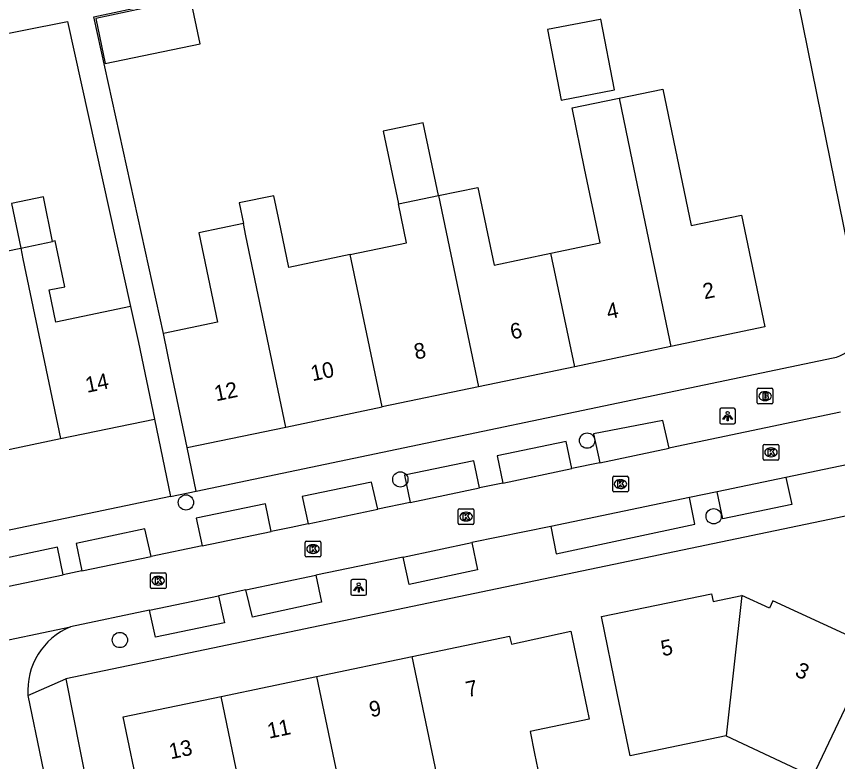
# Model space of a CAD drawing. Extents: x 162990 to 165007, y 383433 to 384336.
# Drawn here: x 163670.6 to 163723.1, y 384006.2 to 384053.9 of the extents above; entities that cross this region are included whole.
import ezdxf

# ---------------------------------------------------------------- set-up
doc = ezdxf.new("R2010")
doc.units = 0
for name, color, linetype in [('IMGEO_Boom', 7, 'Continuous'), ('IMGEO_Brandkraan', 7, 'Continuous'), ('IMGEO_Kolk', 7, 'Continuous'), ('IMGEO_Lichtpunt', 7, 'Continuous'), ('IMGEO_Pand', 7, 'Continuous'), ('IMGEO_Pand_nummerreeks', 7, 'Continuous'), ('IMGEO_Rijbaan_lokaal_open', 7, 'Continuous'), ('IMGEO_Voetpad_open', 7, 'Continuous')]:
    doc.layers.add(name, color=color, linetype=linetype)

msp = doc.modelspace()

# ---------------------------------------------------------------- linework, layer by layer
at = {"layer": 'IMGEO_Boom'}
for centre in [(163707.086, 384026.756), (163695.132, 384024.274), (163681.41, 384022.8), (163715.19, 384021.915), (163677.183, 384013.997)]:
    msp.add_circle(centre, 0.489, dxfattribs=at)
at = {"layer": 'IMGEO_Brandkraan'}
for p, q in [((163717.983, 384029.178), (163717.983, 384030.03)), ((163718.058, 384030.104), (163718.91, 384030.104)), ((163718.984, 384030.03), (163718.984, 384029.178)), ((163718.471, 384029.884), (163718.496, 384029.884)), ((163718.91, 384029.104), (163718.058, 384029.104)), ((163718.494, 384029.324), (163718.469, 384029.324))]:
    msp.add_line(p, q, dxfattribs=at)
for points in [[(163717.983, 384029.178), (163717.983, 384030.03)], [(163718.058, 384030.104), (163718.91, 384030.104)], [(163718.984, 384030.03), (163718.984, 384029.178)], [(163718.331, 384029.804), (163718.331, 384029.404), (163718.544, 384029.404)], [(163718.562, 384029.804), (163718.331, 384029.804)], [(163718.51, 384029.723), (163718.456, 384029.723), (163718.456, 384029.647)], [(163718.456, 384029.647), (163718.509, 384029.647)], [(163718.518, 384029.571), (163718.456, 384029.571), (163718.456, 384029.49)], [(163718.456, 384029.49), (163718.518, 384029.49)], [(163718.91, 384029.104), (163718.058, 384029.104)]]:
    msp.add_lwpolyline(points, dxfattribs=at)
for centre, radius, start, end in [((163718.06, 384030.028), 0.0765, 91.552, 178.448), ((163718.06, 384030.028), 0.0765, 91.552, 178.448), ((163718.908, 384030.028), 0.0765, 1.552, 88.448), ((163718.908, 384030.028), 0.0765, 1.552, 88.448), ((163718.511, 384029.685), 0.0379, 267.8285, 90.9355), ((163718.519, 384029.53), 0.0404, 269.8759, 90.5077), ((163718.55, 384029.655), 0.251, 268.6676, 293.5347), ((163718.566, 384029.659), 0.145, 59.4692, 91.5367), ((163718.591, 384029.706), 0.0922, 285.5137, 58.1501), ((163718.596, 384029.514), 0.105, 301.3115, 78.989), ((163718.06, 384029.18), 0.0765, 181.552, 268.448), ((163718.06, 384029.18), 0.0765, 181.552, 268.448), ((163718.908, 384029.18), 0.0765, 271.552, 358.448), ((163718.908, 384029.18), 0.0765, 271.552, 358.448)]:
    msp.add_arc(centre, radius, start, end, dxfattribs=at)
for centre, major_axis, ratio, start_param, end_param in [((163718.47, 384029.604), (-0.387, 0.002), 0.722429, 4.712389, 7.853982), ((163718.495, 384029.604), (-0.39, 0.002), 0.717154, 1.570796, 4.712389)]:
    msp.add_ellipse(centre, major_axis=major_axis, ratio=ratio, start_param=start_param, end_param=end_param, dxfattribs=at)
at = {"layer": 'IMGEO_Kolk'}
for p, q in [((163718.361, 384025.583), (163718.361, 384026.435)), ((163718.436, 384026.509), (163719.288, 384026.509)), ((163718.849, 384026.289), (163718.874, 384026.289)), ((163719.362, 384026.435), (163719.362, 384025.583)), ((163718.872, 384025.729), (163718.847, 384025.729)), ((163719.288, 384025.509), (163718.436, 384025.509)), ((163708.727, 384023.548), (163708.727, 384024.4)), ((163708.802, 384024.474), (163709.654, 384024.474)), ((163709.215, 384024.254), (163709.24, 384024.254)), ((163709.728, 384024.4), (163709.728, 384023.548)), ((163709.238, 384023.694), (163709.213, 384023.694)), ((163709.654, 384023.474), (163708.802, 384023.474)), ((163698.843, 384021.468), (163698.843, 384022.32)), ((163698.918, 384022.394), (163699.77, 384022.394)), ((163699.331, 384022.174), (163699.356, 384022.174)), ((163699.844, 384022.32), (163699.844, 384021.468)), ((163699.354, 384021.614), (163699.329, 384021.614)), ((163699.77, 384021.394), (163698.918, 384021.394)), ((163689.043, 384019.392), (163689.043, 384020.244)), ((163689.118, 384020.318), (163689.97, 384020.318)), ((163689.531, 384020.098), (163689.556, 384020.098)), ((163690.044, 384020.244), (163690.044, 384019.392)), ((163689.554, 384019.538), (163689.529, 384019.538)), ((163689.97, 384019.318), (163689.118, 384019.318)), ((163679.133, 384017.365), (163679.133, 384018.217)), ((163679.208, 384018.291), (163680.06, 384018.291)), ((163679.621, 384018.071), (163679.646, 384018.071)), ((163680.134, 384018.217), (163680.134, 384017.365)), ((163679.644, 384017.511), (163679.619, 384017.511)), ((163680.06, 384017.291), (163679.208, 384017.291))]:
    msp.add_line(p, q, dxfattribs=at)
for points in [[(163718.361, 384025.583), (163718.361, 384026.435)], [(163718.436, 384026.509), (163719.288, 384026.509)], [(163719.362, 384026.435), (163719.362, 384025.583)], [(163718.682, 384026.209), (163718.805, 384026.209), (163718.805, 384026.058), (163718.935, 384026.209), (163719.099, 384026.209), (163718.953, 384026.058), (163719.106, 384025.809), (163718.954, 384025.809), (163718.869, 384025.973), (163718.805, 384025.906), (163718.805, 384025.809), (163718.682, 384025.809), (163718.682, 384026.209)], [(163719.288, 384025.509), (163718.436, 384025.509)], [(163708.727, 384023.548), (163708.727, 384024.4)], [(163708.802, 384024.474), (163709.654, 384024.474)], [(163709.048, 384024.174), (163709.171, 384024.174), (163709.171, 384024.023), (163709.301, 384024.174), (163709.465, 384024.174), (163709.319, 384024.023), (163709.472, 384023.774), (163709.32, 384023.774), (163709.235, 384023.938), (163709.171, 384023.871), (163709.171, 384023.774), (163709.048, 384023.774), (163709.048, 384024.174)], [(163709.728, 384024.4), (163709.728, 384023.548)], [(163709.654, 384023.474), (163708.802, 384023.474)], [(163698.843, 384021.468), (163698.843, 384022.32)], [(163698.918, 384022.394), (163699.77, 384022.394)], [(163699.164, 384022.094), (163699.287, 384022.094), (163699.287, 384021.943), (163699.417, 384022.094), (163699.581, 384022.094), (163699.435, 384021.943), (163699.588, 384021.694), (163699.436, 384021.694), (163699.351, 384021.858), (163699.287, 384021.791), (163699.287, 384021.694), (163699.164, 384021.694), (163699.164, 384022.094)], [(163699.844, 384022.32), (163699.844, 384021.468)], [(163699.77, 384021.394), (163698.918, 384021.394)], [(163689.043, 384019.392), (163689.043, 384020.244)], [(163689.118, 384020.318), (163689.97, 384020.318)], [(163689.364, 384020.018), (163689.487, 384020.018), (163689.487, 384019.867), (163689.617, 384020.018), (163689.781, 384020.018), (163689.635, 384019.867), (163689.788, 384019.618), (163689.636, 384019.618), (163689.551, 384019.782), (163689.487, 384019.715), (163689.487, 384019.618), (163689.364, 384019.618), (163689.364, 384020.018)], [(163690.044, 384020.244), (163690.044, 384019.392)], [(163689.97, 384019.318), (163689.118, 384019.318)], [(163679.133, 384017.365), (163679.133, 384018.217)], [(163679.208, 384018.291), (163680.06, 384018.291)], [(163679.454, 384017.991), (163679.577, 384017.991), (163679.577, 384017.84), (163679.707, 384017.991), (163679.871, 384017.991), (163679.725, 384017.84), (163679.878, 384017.591), (163679.726, 384017.591), (163679.641, 384017.755), (163679.577, 384017.688), (163679.577, 384017.591), (163679.454, 384017.591), (163679.454, 384017.991)], [(163680.134, 384018.217), (163680.134, 384017.365)], [(163680.06, 384017.291), (163679.208, 384017.291)]]:
    msp.add_lwpolyline(points, dxfattribs=at)
for centre, start, end in [((163718.438, 384026.433), 91.552, 178.448), ((163718.438, 384026.433), 91.552, 178.448), ((163719.286, 384026.433), 1.552, 88.448), ((163719.286, 384026.433), 1.552, 88.448), ((163718.438, 384025.585), 181.552, 268.448), ((163718.438, 384025.585), 181.552, 268.448), ((163719.286, 384025.585), 271.552, 358.448), ((163719.286, 384025.585), 271.552, 358.448), ((163708.804, 384024.398), 91.552, 178.448), ((163708.804, 384024.398), 91.552, 178.448), ((163709.652, 384024.398), 1.552, 88.448), ((163709.652, 384024.398), 1.552, 88.448), ((163708.804, 384023.55), 181.552, 268.448), ((163708.804, 384023.55), 181.552, 268.448), ((163709.652, 384023.55), 271.552, 358.448), ((163709.652, 384023.55), 271.552, 358.448), ((163698.92, 384022.318), 91.552, 178.448), ((163698.92, 384022.318), 91.552, 178.448), ((163699.768, 384022.318), 1.552, 88.448), ((163699.768, 384022.318), 1.552, 88.448), ((163698.92, 384021.47), 181.552, 268.448), ((163698.92, 384021.47), 181.552, 268.448), ((163699.768, 384021.47), 271.552, 358.448), ((163699.768, 384021.47), 271.552, 358.448), ((163689.12, 384020.242), 91.552, 178.448), ((163689.12, 384020.242), 91.552, 178.448), ((163689.968, 384020.242), 1.552, 88.448), ((163689.968, 384020.242), 1.552, 88.448), ((163689.12, 384019.394), 181.552, 268.448), ((163689.12, 384019.394), 181.552, 268.448), ((163689.968, 384019.394), 271.552, 358.448), ((163689.968, 384019.394), 271.552, 358.448), ((163679.21, 384018.215), 91.552, 178.448), ((163679.21, 384018.215), 91.552, 178.448), ((163680.058, 384018.215), 1.552, 88.448), ((163680.058, 384018.215), 1.552, 88.448), ((163679.21, 384017.367), 181.552, 268.448), ((163679.21, 384017.367), 181.552, 268.448), ((163680.058, 384017.367), 271.552, 358.448), ((163680.058, 384017.367), 271.552, 358.448)]:
    msp.add_arc(centre, 0.0765, start, end, dxfattribs=at)
for centre, major_axis, ratio, start_param, end_param in [((163718.848, 384026.009), (-0.387, 0.002), 0.722429, 4.712389, 7.853982), ((163718.873, 384026.009), (-0.39, 0.002), 0.717154, 1.570796, 4.712389), ((163709.214, 384023.974), (-0.387, 0.002), 0.722429, 4.712389, 7.853982), ((163709.239, 384023.974), (-0.39, 0.002), 0.717154, 1.570796, 4.712389), ((163699.33, 384021.894), (-0.387, 0.002), 0.722429, 4.712389, 7.853982), ((163699.355, 384021.894), (-0.39, 0.002), 0.717154, 1.570796, 4.712389), ((163689.53, 384019.818), (-0.387, 0.002), 0.722429, 4.712389, 7.853982), ((163689.555, 384019.818), (-0.39, 0.002), 0.717154, 1.570796, 4.712389), ((163679.62, 384017.791), (-0.387, 0.002), 0.722429, 4.712389, 7.853982), ((163679.645, 384017.791), (-0.39, 0.002), 0.717154, 1.570796, 4.712389)]:
    msp.add_ellipse(centre, major_axis=major_axis, ratio=ratio, start_param=start_param, end_param=end_param, dxfattribs=at)
at = {"layer": 'IMGEO_Lichtpunt'}
for p, q in [((163715.585, 384028.732), (163715.585, 384027.925)), ((163715.585, 384028.732), (163715.585, 384027.925)), ((163716.487, 384028.827), (163715.679, 384028.827)), ((163716.487, 384028.827), (163715.679, 384028.827)), ((163716.581, 384027.925), (163716.581, 384028.732)), ((163716.581, 384027.925), (163716.581, 384028.732)), ((163715.679, 384027.831), (163716.487, 384027.831)), ((163715.679, 384027.831), (163716.487, 384027.831)), ((163692.871, 384017.86), (163692.063, 384017.86)), ((163692.871, 384017.86), (163692.063, 384017.86)), ((163691.969, 384017.765), (163691.969, 384016.958)), ((163691.969, 384017.765), (163691.969, 384016.958)), ((163692.965, 384016.958), (163692.965, 384017.765)), ((163692.965, 384016.958), (163692.965, 384017.765)), ((163692.063, 384016.864), (163692.871, 384016.864)), ((163692.063, 384016.864), (163692.871, 384016.864))]:
    msp.add_line(p, q, dxfattribs=at)
for points in [[(163715.959, 384028.396), (163715.998, 384028.368), (163715.81, 384028.106), (163715.772, 384028.133), (163715.959, 384028.396)], [(163716.061, 384028.348), (163716.108, 384028.348), (163716.108, 384028.026), (163716.061, 384028.026), (163716.061, 384028.348)], [(163716.171, 384028.368), (163716.209, 384028.395), (163716.396, 384028.133), (163716.357, 384028.105), (163716.171, 384028.368)], [(163692.343, 384017.429), (163692.382, 384017.401), (163692.194, 384017.139), (163692.156, 384017.166), (163692.343, 384017.429)], [(163692.445, 384017.381), (163692.492, 384017.381), (163692.492, 384017.059), (163692.445, 384017.059), (163692.445, 384017.381)], [(163692.555, 384017.401), (163692.593, 384017.428), (163692.78, 384017.166), (163692.741, 384017.138), (163692.555, 384017.401)]]:
    msp.add_lwpolyline(points, dxfattribs=at)
for centre in [(163716.084, 384028.53), (163692.468, 384017.563)]:
    msp.add_circle(centre, 0.0994, dxfattribs=at)
for centre, start, end in [((163715.679, 384028.732), 90, 180), ((163715.679, 384028.732), 90, 180), ((163716.487, 384028.732), 0, 90), ((163716.487, 384028.732), 0, 90), ((163715.679, 384027.925), 180, 270), ((163715.679, 384027.925), 180, 270), ((163716.487, 384027.925), 270, 0), ((163716.487, 384027.925), 270, 360), ((163692.063, 384017.765), 90, 180), ((163692.063, 384017.765), 90, 180), ((163692.871, 384017.765), 0, 90), ((163692.871, 384017.765), 0, 90), ((163692.063, 384016.958), 180, 270), ((163692.063, 384016.958), 180, 270), ((163692.871, 384016.958), 270, 0), ((163692.871, 384016.958), 270, 360)]:
    msp.add_arc(centre, 0.0946, start, end, dxfattribs=at)
at = {"layer": 'IMGEO_Pand'}
for points in [[(163675.639, 384053.759), (163676.238, 384050.888), (163682.317, 384052.155), (163681.708, 384055.082), (163681.654, 384055.071), (163675.639, 384053.759)], [(163704.557, 384053.071), (163705.427, 384048.541), (163708.836, 384049.196), (163707.967, 384053.72), (163707.921, 384053.711), (163704.557, 384053.071)], [(163709.142, 384048.674), (163711.933, 384049.257), (163713.759, 384040.514), (163716.977, 384041.186), (163718.471, 384034.03), (163712.451, 384032.773)], [(163704.773, 384038.75), (163707.926, 384039.409), (163706.93, 384044.176), (163706.123, 384048.044), (163709.04, 384048.653), (163709.142, 384048.674)], [(163709.142, 384048.674), (163709.973, 384044.642), (163712.451, 384032.773)], [(163697.572, 384042.435), (163696.598, 384047.101), (163694.038, 384046.566), (163695.013, 384041.901)], [(163697.572, 384042.435), (163700.103, 384042.964), (163701.143, 384037.992), (163704.773, 384038.75)], [(163672.878, 384039.506), (163672.284, 384042.352), (163670.241, 384041.926), (163670.835, 384039.08)], [(163691.917, 384038.662), (163687.994, 384037.843), (163687.477, 384040.316), (163687.035, 384042.43), (163684.81, 384041.966), (163685.084, 384040.652)], [(163695.013, 384041.901), (163697.572, 384042.435)], [(163697.572, 384042.435), (163700.127, 384030.199)], [(163691.917, 384038.662), (163695.532, 384039.417), (163695.013, 384041.901)], [(163685.084, 384040.652), (163682.234, 384040.058), (163683.427, 384034.342), (163679.966, 384033.619)], [(163687.803, 384027.626), (163685.251, 384039.851), (163685.084, 384040.652)], [(163670.835, 384039.08), (163672.878, 384039.506)], [(163677.864, 384035.342), (163673.082, 384034.344), (163672.653, 384036.397), (163673.651, 384036.605), (163673.039, 384039.54), (163672.878, 384039.506)], [(163665.706, 384032.822), (163669.255, 384033.564), (163668.826, 384035.619), (163668.218, 384038.533), (163670.835, 384039.08)], [(163670.835, 384039.08), (163670.973, 384038.4), (163673.379, 384026.882)], [(163693.965, 384028.912), (163691.917, 384038.662)], [(163706.301, 384031.489), (163704.773, 384038.75)], [(163677.864, 384035.342), (163678.375, 384033.034), (163679.397, 384028.139)], [(163681.493, 384026.308), (163680.471, 384031.203), (163679.966, 384033.619)], [(163712.451, 384032.773), (163706.301, 384031.489)], [(163706.301, 384031.489), (163700.127, 384030.199)], [(163700.127, 384030.199), (163693.965, 384028.912)], [(163687.803, 384027.626), (163693.965, 384028.912)], [(163673.379, 384026.882), (163679.397, 384028.139)], [(163681.493, 384026.308), (163687.803, 384027.626)], [(163667.216, 384025.595), (163673.379, 384026.882)], [(163715.998, 384007.86), (163709.847, 384006.584), (163709.016, 384010.597), (163708.003, 384015.493), (163715.05, 384016.943), (163715.151, 384016.466), (163716.989, 384016.843)], [(163716.989, 384016.843), (163715.998, 384007.86)], [(163725.248, 384013.067), (163725.461, 384013.516), (163718.98, 384016.502), (163718.765, 384016.046), (163716.989, 384016.843)], [(163695.897, 384012.947), (163702.124, 384014.248), (163702.256, 384013.731), (163706.048, 384014.561), (163707.064, 384009.666), (163707.217, 384008.926), (163703.434, 384008.139), (163703.716, 384006.728), (163704.139, 384004.698), (163700.108, 384003.857), (163700.686, 384001.095), (163700.826, 384000.426), (163701.714, 384000.612), (163702.167, 383998.45), (163701.43, 383997.012)], [(163689.776, 384011.667), (163695.897, 384012.947)], [(163699.309, 383996.628), (163698.459, 384000.693), (163695.897, 384012.947)], [(163721.541, 384005.265), (163725.248, 384013.067)], [(163683.656, 384010.388), (163689.776, 384011.667)], [(163689.776, 384011.667), (163692.033, 384000.876)], [(163685.774, 383998.218), (163683.964, 383997.839), (163683.701, 383999.098), (163683.512, 384000), (163683.041, 384000), (163682.485, 384002.657), (163678.892, 384001.905), (163678.481, 384003.872), (163677.392, 384009.079), (163683.656, 384010.388)], [(163685.774, 383998.218), (163686.182, 383998.304), (163685.827, 384000), (163683.656, 384010.388)], [(163715.998, 384007.86), (163721.541, 384005.265)]]:
    msp.add_lwpolyline(points, dxfattribs=at)
at = {"layer": 'IMGEO_Rijbaan_lokaal_open'}
for points in [[(163723.31, 384028.57), (163712.43, 384026.29), (163712.333, 384026.27)], [(163707.894, 384025.34), (163712.333, 384026.27)], [(163707.894, 384025.34), (163706.115, 384024.968)], [(163723.801, 384025.237), (163719.816, 384024.406)], [(163701.684, 384024.041), (163706.115, 384024.968)], [(163719.816, 384024.406), (163715.408, 384023.487)], [(163695.77, 384022.802), (163700.199, 384023.73)], [(163701.684, 384024.041), (163700.199, 384023.73)], [(163713.639, 384023.119), (163704.757, 384021.267)], [(163715.408, 384023.487), (163713.639, 384023.119)], [(163695.77, 384022.802), (163693.686, 384022.366)], [(163689.242, 384021.436), (163693.686, 384022.366)], [(163689.242, 384021.436), (163688.144, 384021.206), (163686.867, 384020.94)], [(163704.757, 384021.267), (163699.716, 384020.235)], [(163682.444, 384020.019), (163686.867, 384020.94)], [(163682.444, 384020.019), (163679.189, 384019.341)], [(163695.313, 384019.295), (163699.716, 384020.235)], [(163674.744, 384018.416), (163679.189, 384019.341)], [(163695.313, 384019.295), (163689.73, 384018.142)], [(163674.744, 384018.416), (163673.56, 384018.169)], [(163669.132, 384017.247), (163673.56, 384018.169)], [(163685.252, 384017.201), (163689.73, 384018.142)], [(163679.079, 384015.907), (163683.489, 384016.831)], [(163685.252, 384017.201), (163683.489, 384016.831)], [(163679.079, 384015.907), (163674.017, 384014.845)], [(163662.601, 384012.448), (163674.017, 384014.845)], [(163671.293, 384010.439), (163673.037, 384002.004)]]:
    msp.add_lwpolyline(points, dxfattribs=at)
msp.add_arc((163675.718, 384010.749), 4.435, 112.5457, 184.0016, dxfattribs=at)
at = {"layer": 'IMGEO_Voetpad_open'}
for points in [[(163679.966, 384033.619), (163675.512, 384053.866), (163714.168, 384062.146)], [(163720.049, 384057.516), (163724.647, 384034.811)], [(163668.118, 384052.439), (163673.828, 384053.572), (163677.864, 384035.342)], [(163682.073, 384023.531), (163722.834, 384032.047)], [(163679.397, 384028.139), (163680.431, 384023.188)], [(163712.333, 384026.27), (163711.943, 384028.037), (163707.499, 384027.196), (163707.894, 384025.34)], [(163682.073, 384023.531), (163681.493, 384026.308)], [(163706.115, 384024.968), (163705.754, 384026.709), (163701.327, 384025.782), (163701.684, 384024.041)], [(163700.199, 384023.73), (163699.83, 384025.467), (163695.405, 384024.536), (163695.77, 384022.802)], [(163719.816, 384024.406), (163720.198, 384022.678), (163715.769, 384021.753), (163715.408, 384023.487)], [(163693.686, 384022.366), (163693.284, 384024.09), (163688.843, 384023.18), (163689.242, 384021.436)], [(163680.431, 384023.188), (163655.78, 384018.038)], [(163680.431, 384023.188), (163682.073, 384023.531)], [(163704.757, 384021.267), (163705.118, 384019.52), (163713.995, 384021.406), (163713.639, 384023.119)], [(163686.867, 384020.94), (163686.509, 384022.702), (163682.058, 384021.787), (163682.444, 384020.019)], [(163724.556, 384022.107), (163673.714, 384011.504)], [(163679.189, 384019.341), (163678.789, 384021.106), (163674.38, 384020.174), (163674.744, 384018.416)], [(163673.56, 384018.169), (163673.194, 384019.929), (163668.757, 384018.997), (163669.132, 384017.247)], [(163699.716, 384020.235), (163700.081, 384018.487), (163695.688, 384017.548), (163695.313, 384019.295)], [(163689.73, 384018.142), (163690.089, 384016.411), (163685.662, 384015.457), (163685.252, 384017.201)], [(163683.489, 384016.831), (163683.873, 384015.095), (163679.471, 384014.171), (163679.079, 384015.907)], [(163671.293, 384010.439), (163673.714, 384011.504)], [(163673.714, 384011.504), (163675.998, 384000), (163679.774, 383982.752)]]:
    msp.add_lwpolyline(points, dxfattribs=at)
msp.add_arc((163722.351, 384034.338), 2.341, 281.9114, 326.802, dxfattribs=at)

# ---------------------------------------------------------------- texts
at = {"layer": 'IMGEO_Pand_nummerreeks'}
for s, rotation, p in [('2', 11.7954, (163714.603, 384035.797)), ('4', 11.7972, (163708.442, 384034.509)), ('6', 11.7972, (163702.279, 384033.222)), ('8', 11.7954, (163696.12, 384031.937)), ('10', 11.7972, (163689.507, 384030.555)), ('14', 11.7972, (163675.082, 384029.811)), ('12', 11.7972, (163683.338, 384029.267)), ('5', 11.627, (163711.918, 384012.95)), ('3', 335.231, (163720.327, 384011.725)), ('7', 11.8029, (163699.434, 384010.334)), ('9', 11.8029, (163693.251, 384009.042)), ('11', 11.8029, (163686.73, 384007.679)), ('13', 11.8029, (163680.436, 384006.363))]:
    msp.add_text(s, height=1, rotation=rotation, dxfattribs=at).set_placement(p)

doc.saveas('drawing.dxf')
